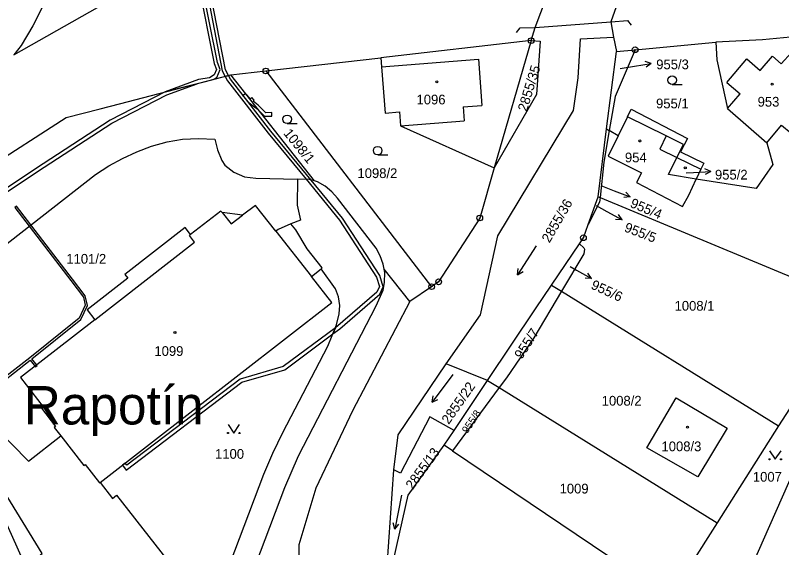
# Model space of a CAD drawing. Extents: x -562167 to -556918, y -1077891 to -1070763.
# Drawn here: x -559234.3 to -559100.6, y -1074790.1 to -1074697.3 of the extents above; entities that cross this region are included whole.
import ezdxf

# ---------------------------------------------------------------- set-up
doc = ezdxf.new("R2010")
doc.units = 0
for name, color, linetype in [('Hranice parcel', 7, 'Continuous'), ('Parcelní čísla', 7, 'Continuous'), ('Pop  PČ popisy', 7, 'Continuous'), ('Vnitřní kresba', 7, 'Continuous'), ('Věcná břemena k části', 7, 'Continuous'), ('Značky bodu BP', 7, 'Continuous'), ('Značky budov', 7, 'Continuous'), ('Značky kultur', 7, 'Continuous')]:
    doc.layers.add(name, color=color, linetype=linetype)

msp = doc.modelspace()

# ---------------------------------------------------------------- linework, layer by layer
at = {"layer": 'Hranice parcel'}
for p, q in [((-559143.65, -1074699.39), (-559140.55, -1074691.07)), ((-559127.45, -1074690.06), (-559130.46, -1074698.39)), ((-559234.57, -1074704.15), (-559216.08, -1074693.66)), ((-559130.46, -1074698.39), (-559129.95, -1074701.08)), ((-559144.32, -1074701.69), (-559143.65, -1074699.39)), ((-559144.32, -1074701.69), (-559170.57, -1074704.69)), ((-559144.32, -1074701.69), (-559150.77, -1074723.88)), ((-559129.95, -1074701.08), (-559129.48, -1074703.58)), ((-559126.21, -1074703.27), (-559112.13, -1074701.96)), ((-559129.48, -1074703.58), (-559126.21, -1074703.27)), ((-559190.62, -1074706.98), (-559170.57, -1074704.69)), ((-559131.19, -1074717.06), (-559129.48, -1074703.58)), ((-559196.74, -1074707.68), (-559190.62, -1074706.98)), ((-559190.62, -1074706.98), (-559161.7, -1074744.61)), ((-559182.15, -1074726.16), (-559196.74, -1074707.68)), ((-559127.51, -1074714.96), (-559129.17, -1074718.31)), ((-559132.65, -1074728.94), (-559131.19, -1074717.06)), ((-559131.19, -1074717.06), (-559130.71, -1074717.35)), ((-559129.17, -1074718.31), (-559130.71, -1074717.35)), ((-559134.38, -1074733.74), (-559132.65, -1074728.94)), ((-559132.65, -1074728.94), (-559132.31, -1074729.08)), ((-559132.31, -1074729.08), (-559087.64, -1074747.61)), ((-559140.77, -1074744.35), (-559135.93, -1074737.14)), ((-559165.52, -1074747.21), (-559169.99, -1074741.55)), ((-559161.7, -1074744.61), (-559165.52, -1074747.21)), ((-559140.77, -1074744.35), (-559139.04, -1074745.42)), ((-559139.04, -1074745.42), (-559101.16, -1074768.9)), ((-559087.64, -1074747.61), (-559101.16, -1074768.9)), ((-559151.95, -1074760.98), (-559159.15, -1074758.09)), ((-559091.17, -1074759.97), (-559110.24, -1074803.26)), ((-559157.79, -1074769.68), (-559151.95, -1074760.98)), ((-559151.95, -1074760.98), (-559149.94, -1074762.22)), ((-559149.94, -1074762.22), (-559158.08, -1074773.25)), ((-559149.94, -1074762.22), (-559111.9, -1074785.82)), ((-559159.53, -1074772.28), (-559157.79, -1074769.68)), ((-559101.16, -1074768.9), (-559111.9, -1074785.82)), ((-559158.08, -1074773.25), (-559159.53, -1074772.28)), ((-559158.08, -1074773.25), (-559126.02, -1074794.82)), ((-559169.89, -1074799.05), (-559168.31, -1074776.57)), ((-559111.9, -1074785.82), (-559120.12, -1074798.78))]:
    msp.add_line(p, q, dxfattribs=at)
for points in [[(-559148.84, -1074568.33), (-559153.15, -1074571.45), (-559157.45, -1074575.18), (-559162.93, -1074580.49), (-559167.98, -1074586.26), (-559174.83, -1074594.73), (-559181.81, -1074603.66), (-559187.37, -1074611.26), (-559193.04, -1074619.74), (-559198.16, -1074628.13), (-559203.1, -1074636.86), (-559207.67, -1074645.75), (-559211.93, -1074654.95), (-559221.53, -1074677.33), (-559228.12, -1074692.82), (-559231.29, -1074699.08), (-559233.33, -1074702.52), (-559234.57, -1074704.15)], [(-559091.78, -1074700.39), (-559104, -1074701.54), (-559112.13, -1074701.96)], [(-559159.15, -1074758.09), (-559153.17, -1074749.54), (-559150.14, -1074735.72), (-559136.97, -1074713.85), (-559136.16, -1074708.18), (-559135.75, -1074701.36), (-559129.95, -1074701.08)], [(-559144.32, -1074701.69), (-559142.79, -1074701.79), (-559143.43, -1074711.08), (-559150.77, -1074723.88)], [(-559112.13, -1074701.96), (-559111.97, -1074705.05), (-559110.08, -1074713.51), (-559103.23, -1074719.52)], [(-559126.21, -1074703.27), (-559129.69, -1074711.42), (-559130.71, -1074717.35)], [(-559170.57, -1074704.69), (-559170.45, -1074706.28), (-559169.81, -1074714.32), (-559167.33, -1074714.13), (-559167.14, -1074716.54), (-559150.77, -1074723.88)], [(-559261.78, -1074745.6), (-559255.82, -1074739.81), (-559239.75, -1074724.26), (-559225.47, -1074715.1), (-559219.56, -1074713.57), (-559216.17, -1074712.7), (-559196.74, -1074707.68)], [(-559127.51, -1074714.96), (-559126.87, -1074713.66), (-559117.09, -1074718.78), (-559118.26, -1074721.06), (-559114.22, -1074723.04), (-559114.74, -1074724.13), (-559115.54, -1074725.83)], [(-559115.54, -1074725.83), (-559120.4, -1074725.06), (-559118.91, -1074722.08), (-559117.78, -1074719.81), (-559120.76, -1074718.32), (-559127.51, -1074714.96)], [(-559103.23, -1074719.52), (-559100.68, -1074716.44), (-559098.99, -1074717.84), (-559094.81, -1074718.15)], [(-559130.71, -1074717.35), (-559131.67, -1074722.9), (-559132.31, -1074729.08)], [(-559249.37, -1074753.28), (-559252.07, -1074749.77), (-559220.36, -1074725.06), (-559218.04, -1074723.54), (-559215.62, -1074722.22), (-559213.12, -1074721.08), (-559210.55, -1074720.09), (-559207.87, -1074719.33), (-559205.15, -1074718.9), (-559202.39, -1074718.77), (-559199.55, -1074718.85), (-559199.06, -1074720.72), (-559198.32, -1074722.58), (-559197.76, -1074723.41), (-559196.19, -1074724.66), (-559194.35, -1074725.42), (-559192.37, -1074725.69), (-559185.09, -1074725.84)], [(-559129.17, -1074718.31), (-559130.91, -1074721.83), (-559125.08, -1074724.73), (-559125.98, -1074726.46), (-559117.93, -1074730.63), (-559116.86, -1074728.62), (-559115.54, -1074725.83)], [(-559103.23, -1074719.52), (-559102.16, -1074723.28), (-559105.09, -1074727.49), (-559115.54, -1074725.83)], [(-559150.77, -1074723.88), (-559153.31, -1074732.63), (-559160.48, -1074743.77), (-559161.7, -1074744.61)], [(-559185.09, -1074725.84), (-559185.18, -1074730.4), (-559184.6, -1074733.01), (-559186.28, -1074733.63)], [(-559182.15, -1074726.16), (-559183.07, -1074725.9), (-559185.09, -1074725.84)], [(-559169.99, -1074741.55), (-559170.17, -1074740.66), (-559170.68, -1074739.23), (-559171.36, -1074737.87), (-559178.15, -1074729.19), (-559179.14, -1074728.04), (-559180.29, -1074727.08), (-559181.6, -1074726.31), (-559182.15, -1074726.16)], [(-559132.31, -1074729.08), (-559132.39, -1074729.89), (-559134.38, -1074733.74)], [(-559186.28, -1074733.63), (-559188.47, -1074734.61), (-559188.88, -1074734.95), (-559192.45, -1074730.42), (-559194.68, -1074732.14), (-559198.25, -1074731.69), (-559198.46, -1074731.43), (-559203.76, -1074735.52), (-559204.71, -1074734.28), (-559215.22, -1074742.47), (-559214.72, -1074743.11), (-559221.8, -1074748.65), (-559220.46, -1074750.4), (-559233.43, -1074760.46), (-559229.47, -1074765.56), (-559229.78, -1074765.82), (-559227.34, -1074768.99), (-559227.58, -1074769.18), (-559226.42, -1074770.66)], [(-559180.97, -1074741.48), (-559180.81, -1074741.35), (-559183.41, -1074738), (-559185.39, -1074734.71), (-559186.28, -1074733.63)], [(-559135.93, -1074737.14), (-559135.22, -1074736.08), (-559134.38, -1074733.74)], [(-559135.93, -1074737.14), (-559135.18, -1074737.83), (-559135.05, -1074738.04), (-559135.15, -1074738.9), (-559139.04, -1074745.42)], [(-559220.12, -1074809.15), (-559220.93, -1074809.79), (-559219.07, -1074811.62), (-559217.82, -1074812.44), (-559216.45, -1074813.02), (-559214.93, -1074813.16), (-559213.52, -1074812.83), (-559210.78, -1074811.55), (-559205.37, -1074807.93), (-559203.44, -1074806.35), (-559201.68, -1074804.29), (-559200.31, -1074801.91), (-559191, -1074777.34), (-559189.43, -1074773.66), (-559187.64, -1074770.07), (-559179.81, -1074754.99), (-559178.3, -1074751.29), (-559177.83, -1074749.35), (-559177.73, -1074747.87), (-559177.94, -1074746.39), (-559178.49, -1074744.99), (-559180.97, -1074741.48)], [(-559219.54, -1074778.77), (-559179.12, -1074747.36), (-559182.67, -1074742.85), (-559180.97, -1074741.48)], [(-559195.78, -1074802.11), (-559187.32, -1074779.64), (-559184.93, -1074774.15), (-559171.36, -1074747.95), (-559170.16, -1074745.2), (-559169.9, -1074743.9), (-559169.87, -1074742.15), (-559169.99, -1074741.55)], [(-559151.95, -1074760.98), (-559143.56, -1074748.5), (-559140.77, -1074744.35)], [(-559139.04, -1074745.42), (-559143.87, -1074753.52), (-559148.67, -1074760.5), (-559149.94, -1074762.22)], [(-559165.52, -1074747.21), (-559175.49, -1074766.29), (-559181.91, -1074779.76), (-559184.87, -1074789.66), (-559184.98, -1074801.15), (-559180.26, -1074817.04)], [(-559168.31, -1074776.57), (-559167.55, -1074770.45), (-559159.15, -1074758.09)], [(-559119.04, -1074764.03), (-559110.14, -1074769.28), (-559115.28, -1074777.81), (-559124.18, -1074772.73), (-559119.04, -1074764.03)], [(-559243.62, -1074768.5), (-559243.75, -1074768.29), (-559240.86, -1074766.07), (-559232.06, -1074775.04), (-559226.42, -1074770.66)], [(-559157.79, -1074769.68), (-559162.03, -1074767.31), (-559167.13, -1074777.13), (-559168.31, -1074776.57)], [(-559220.12, -1074809.15), (-559232.46, -1074793.37), (-559229.67, -1074791.17), (-559243.62, -1074768.5)], [(-559226.42, -1074770.66), (-559222.39, -1074775.81), (-559222.15, -1074775.62), (-559219.63, -1074778.84), (-559219.54, -1074778.77)], [(-559169.89, -1074799.05), (-559165.78, -1074780.98), (-559159.53, -1074772.28)], [(-559219.54, -1074778.77), (-559217.37, -1074781.54), (-559216.69, -1074781), (-559204.36, -1074796.73), (-559220.12, -1074809.15)]]:
    msp.add_lwpolyline(points, dxfattribs=at)
at = {"layer": 'Pop  PČ popisy'}
for p, q in [((-559126.34, -1074706.12), (-559123.38, -1074705.65)), ((-559123.38, -1074705.65), (-559124.44, -1074705.31)), ((-559123.38, -1074705.65), (-559124.29, -1074706.3)), ((-559128.83, -1074706.52), (-559126.34, -1074706.12)), ((-559117.27, -1074724.73), (-559116.02, -1074724.67)), ((-559116.02, -1074724.67), (-559113.02, -1074724.51)), ((-559113.02, -1074724.51), (-559114.05, -1074724.06)), ((-559113.02, -1074724.51), (-559114, -1074725.06)), ((-559132.2, -1074726.98), (-559129.85, -1074727.88)), ((-559129.85, -1074727.88), (-559127.05, -1074728.96)), ((-559127.05, -1074728.96), (-559127.8, -1074728.13)), ((-559127.05, -1074728.96), (-559128.16, -1074729.06)), ((-559132.99, -1074730.47), (-559131.12, -1074731.5)), ((-559131.12, -1074731.5), (-559128.49, -1074732.96)), ((-559128.49, -1074732.96), (-559129.13, -1074732.03)), ((-559128.49, -1074732.96), (-559129.61, -1074732.91)), ((-559137.54, -1074741.1), (-559136.44, -1074741.71)), ((-559136.44, -1074741.71), (-559133.82, -1074743.17)), ((-559133.82, -1074743.17), (-559134.93, -1074743.12)), ((-559133.82, -1074743.17), (-559134.45, -1074742.24))]:
    msp.add_line(p, q, dxfattribs=at)
at = {"layer": 'Vnitřní kresba'}
for p, q in [((-559143.65, -1074699.39), (-559130.46, -1074698.39)), ((-559130.46, -1074698.39), (-559127.45, -1074698.2)), ((-559126.81, -1074698.97), (-559127.45, -1074698.2)), ((-559146.89, -1074700.24), (-559146.23, -1074699.48)), ((-559146.23, -1074699.48), (-559143.65, -1074699.39)), ((-559104.38, -1074706.89), (-559102.25, -1074704.41)), ((-559102.25, -1074704.41), (-559100.71, -1074705.74)), ((-559100.71, -1074705.74), (-559098.94, -1074703.78)), ((-559170.45, -1074706.28), (-559153.5, -1074704.93)), ((-559153.5, -1074704.93), (-559152.97, -1074712.98)), ((-559110.23, -1074708.97), (-559106.74, -1074704.86)), ((-559106.74, -1074704.86), (-559104.38, -1074706.89)), ((-559110.23, -1074708.97), (-559107.87, -1074710.94)), ((-559110.08, -1074713.51), (-559107.87, -1074710.94)), ((-559156.22, -1074713.24), (-559152.97, -1074712.98)), ((-559156.22, -1074713.24), (-559156.03, -1074715.65)), ((-559167.14, -1074716.54), (-559156.03, -1074715.65)), ((-559120.76, -1074718.32), (-559121.9, -1074720.62)), ((-559121.9, -1074720.62), (-559118.91, -1074722.08)), ((-559118.91, -1074722.08), (-559114.74, -1074724.13)), ((-559198.25, -1074731.69), (-559196.68, -1074733.67)), ((-559196.68, -1074733.67), (-559194.68, -1074732.14)), ((-559188.88, -1074734.95), (-559182.67, -1074742.85)), ((-559203.97, -1074735.69), (-559203.76, -1074735.52)), ((-559203.07, -1074736.86), (-559203.97, -1074735.69)), ((-559220.46, -1074750.4), (-559203.07, -1074736.86))]:
    msp.add_line(p, q, dxfattribs=at)
at = {"layer": 'Věcná břemena k části'}
for points in [[(-559201.51, -1074691.2), (-559202.26, -1074691.32), (-559202.39, -1074691.89), (-559199.62, -1074705.68), (-559199.24, -1074706.71), (-559199.67, -1074707.68), (-559200.46, -1074708.16), (-559202.36, -1074708.46), (-559208.2, -1074710.64), (-559199.81, -1074708.47), (-559199.19, -1074708.1), (-559198.6, -1074706.73), (-559199.04, -1074705.52), (-559201.77, -1074691.89), (-559201.66, -1074691.4)], [(-559197.73, -1074707.94), (-559197.13, -1074707.78), (-559197.68, -1074706.77), (-559200.68, -1074691.24), (-559199.03, -1074690.78), (-559201.3, -1074691.16), (-559198.25, -1074706.97)], [(-559183.59, -1074725.88), (-559177.75, -1074732.98), (-559171.3, -1074742.93), (-559170.8, -1074744.57), (-559171.25, -1074745.57), (-559178.5, -1074751.79), (-559178.94, -1074752.86), (-559177.73, -1074751.96), (-559170.75, -1074745.94), (-559170.16, -1074744.61), (-559170.75, -1074742.67), (-559177.26, -1074732.63), (-559182.72, -1074726), (-559189.75, -1074717.47), (-559196.81, -1074708.38), (-559197.13, -1074707.78), (-559197.73, -1074707.94), (-559197.31, -1074708.71), (-559190.22, -1074717.84)], [(-559194.66, -1074711.34), (-559193.55, -1074712.51), (-559192.37, -1074713.38), (-559191.79, -1074713.95), (-559190.88, -1074714.86), (-559189.61, -1074714.85), (-559189.61, -1074714.25), (-559190.64, -1074714.26), (-559191.97, -1074712.92), (-559192.87, -1074712.26), (-559192.67, -1074712.08), (-559193.06, -1074711.63), (-559193.33, -1074711.86), (-559194.2, -1074710.9)], [(-559178.5, -1074751.79), (-559187.59, -1074758.55), (-559195.1, -1074760.73), (-559214.87, -1074775.77), (-559215.18, -1074775.38), (-559215.65, -1074775.75), (-559214.98, -1074776.61), (-559194.83, -1074761.28), (-559187.32, -1074759.09), (-559178.94, -1074752.86)]]:
    msp.add_lwpolyline(points, close=True, dxfattribs=at)
for points in [[(-559240.91, -1074731.47), (-559230.48, -1074724.53), (-559217.48, -1074716.09), (-559207.89, -1074711.16), (-559202.64, -1074709.2), (-559208.2, -1074710.64), (-559217.78, -1074715.57), (-559230.8, -1074724.03), (-559241.25, -1074730.99)], [(-559239.21, -1074763.25), (-559231.74, -1074757.45), (-559230.81, -1074758.59), (-559230.5, -1074758.35), (-559231.43, -1074757.2), (-559222.9, -1074750.35), (-559221.73, -1074747.92), (-559222.13, -1074746.19), (-559224.34, -1074743.3), (-559234.12, -1074730.54), (-559234.44, -1074730.78), (-559224.65, -1074743.55), (-559222.44, -1074746.44), (-559222.15, -1074747.86), (-559223.22, -1074750.09), (-559231.83, -1074757.01), (-559239.46, -1074762.93)], [(-559232.29, -1074793.97), (-559238.82, -1074779.42)]]:
    msp.add_lwpolyline(points, dxfattribs=at)
at = {"layer": 'Značky bodu BP'}
for centre, radius in [((-559144.32, -1074701.69), 0.5), ((-559144.32, -1074701.69), 0.0303), ((-559126.21, -1074703.27), 0.5), ((-559126.21, -1074703.27), 0.0303), ((-559190.62, -1074706.98), 0.5), ((-559190.62, -1074706.98), 0.0303), ((-559153.31, -1074732.63), 0.5), ((-559153.31, -1074732.63), 0.0303), ((-559135.22, -1074736.08), 0.5), ((-559135.22, -1074736.08), 0.0303), ((-559160.48, -1074743.77), 0.5), ((-559161.7, -1074744.61), 0.5), ((-559161.7, -1074744.61), 0.0303), ((-559160.48, -1074743.77), 0.0303)]:
    msp.add_circle(centre, radius, dxfattribs=at)
at = {"layer": 'Značky budov'}
for centre in [(-559160.79, -1074708.88), (-559102.29, -1074709.26), (-559125.4, -1074719.19), (-559117.45, -1074723.89), (-559206.48, -1074752.59), (-559117.06, -1074769.13)]:
    msp.add_circle(centre, 0.175, dxfattribs=at)
at = {"layer": 'Značky kultur'}
for p, q in [((-559119.76, -1074709.33), (-559118.01, -1074709.33)), ((-559186.9, -1074716.16), (-559185.15, -1074716.16)), ((-559171.12, -1074721.63), (-559169.37, -1074721.63)), ((-559143.44, -1074737.49), (-559146.71, -1074742.53)), ((-559146.71, -1074742.53), (-559146.6, -1074741.43)), ((-559146.71, -1074742.53), (-559145.76, -1074741.98)), ((-559157.98, -1074759.96), (-559161.59, -1074764.75)), ((-559161.59, -1074764.75), (-559161.41, -1074763.67)), ((-559161.59, -1074764.75), (-559160.6, -1074764.28)), ((-559166.97, -1074781), (-559168.11, -1074786.89)), ((-559168.11, -1074786.89), (-559168.42, -1074785.83)), ((-559168.11, -1074786.89), (-559167.44, -1074786.03))]:
    msp.add_line(p, q, dxfattribs=at)
for points in [[(-559197.22, -1074768.64), (-559196.22, -1074770.14), (-559195.22, -1074768.64)], [(-559102.75, -1074773.23), (-559101.75, -1074774.73), (-559100.75, -1074773.23)]]:
    msp.add_lwpolyline(points, dxfattribs=at)
for centre, radius in [((-559119.76, -1074708.58), 0.75), ((-559186.9, -1074715.41), 0.75), ((-559171.12, -1074720.88), 0.75), ((-559197.22, -1074770.14), 0.1), ((-559195.22, -1074770.14), 0.1), ((-559102.75, -1074774.73), 0.1), ((-559100.75, -1074774.73), 0.1)]:
    msp.add_circle(centre, radius, dxfattribs=at)

# ---------------------------------------------------------------- texts
at = {"layer": 'Parcelní čísla'}
for s, height, rotation, p in [('2855/35', 1.7, 73, (-559145.1, -1074714.16)), ('1098/1', 1.7, 309, (-559187.65, -1074717.89)), ('2855/36', 1.7, 60, (-559141.15, -1074737.08)), ('955/4', 1.7, 337, (-559127.21, -1074730.66)), ('955/5', 1.7, 339, (-559128.23, -1074734.93)), ('955/6', 1.7, 335, (-559134.05, -1074744.88)), ('955/7', 1.7, 57, (-559145.98, -1074757.37)), ('2855/22', 1.7, 55, (-559158.72, -1074768.74)), ('955/8', 1.309, 56, (-559155.46, -1074770.32)), ('2855/13', 1.7, 54, (-559165.02, -1074780.15))]:
    msp.add_text(s, height=height, rotation=rotation, dxfattribs=at).set_placement(p)
for s, p in [('955/3', (-559122.52, -1074706.68)), ('1096', (-559164.34, -1074712.81)), ('955/1', (-559122.55, -1074713.5)), ('953', (-559104.83, -1074713.2)), ('954', (-559127.98, -1074722.92)), ('1098/2', (-559174.64, -1074725.66)), ('955/2', (-559112.27, -1074725.92)), ('1101/2', (-559225.44, -1074740.6)), ('1008/1', (-559119.32, -1074748.8)), ('1099', (-559210.07, -1074756.69)), ('1008/2', (-559132.03, -1074765.36)), ('1008/3', (-559121.6, -1074773.32)), ('1100', (-559199.49, -1074774.64)), ('1007', (-559105.66, -1074778.63)), ('1009', (-559139.38, -1074780.69))]:
    msp.add_text(s, height=1.7, dxfattribs=at).set_placement(p)
at = {"layer": 'Pop  PČ popisy'}
msp.add_text('Rapotín', height=6.7, dxfattribs=at).set_placement((-559232.87, -1074768.65))

doc.saveas('drawing.dxf')
